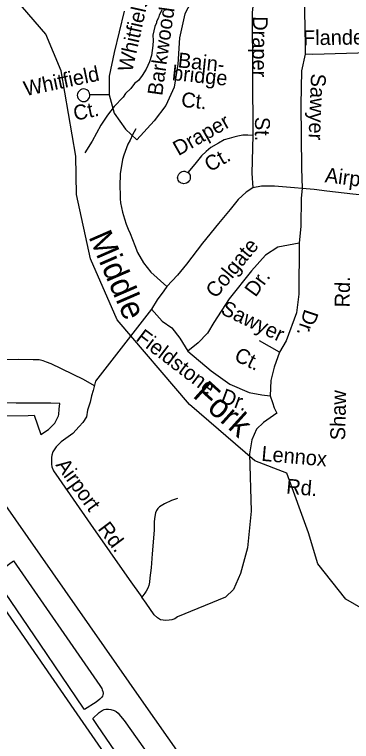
# Model space of a CAD drawing. Extents: x 1547597 to 1699558, y 810033 to 920809.
# Drawn here: x 1639651 to 1641794, y 867878 to 872498 of the extents above; entities that cross this region are included whole.
import ezdxf

# ---------------------------------------------------------------- set-up
doc = ezdxf.new("R2010")
doc.units = 0
for name, color, linetype in [('Exist Aviation Commercial or Municipal Perimeter Paved', 7, 'Continuous'), ('Exist Hydrographic Creek Single Shore', 7, 'Continuous'), ('Exist Hydrographic Misc Water Feature', 7, 'Continuous'), ('Exist Road Non-System Type 51', 7, 'Continuous'), ('Exist Road Non-System Type 51 Label', 7, 'Continuous'), ('Old_Level_32', 7, 'Continuous')]:
    doc.layers.add(name, color=color, linetype=linetype)

msp = doc.modelspace()

# ---------------------------------------------------------------- linework, layer by layer
at = {"layer": 'Exist Aviation Commercial or Municipal Perimeter Paved'}
for points in [[(1637784, 870678.1), (1638007.3, 870545.3), (1638020.1, 870251.3), (1638164.1, 870246.8), (1638166.9, 870442.6), (1638338.4, 870337.9), (1638392.1, 870299.8), (1638431.3, 870272.3), (1638456, 870253.4), (1638479.8, 870233.3), (1638508.2, 870204.1), (1638537.5, 870171.1), (1638563.5, 870137), (1638609.2, 870074.8), (1638671, 870010.5), (1638708.7, 869968.5), (1638746.5, 869926.3), (1638930.7, 869667), (1640028.5, 868080.6), (1640987.3, 866698.1)], [(1639345.1, 869948.6), (1639736.9, 869950.4), (1639775.2, 869951.6), (1639819.1, 869829.7), (1639867, 869861.5), (1639883.5, 869877), (1639894.1, 869888), (1639906.2, 869901.9), (1639914.5, 869913.8), (1639924.9, 869934.8), (1639930.2, 869947.3), (1639933.2, 869957.4), (1639935.6, 869989.4), (1639938.2, 870027.2), (1639882.2, 870028.1), (1639660.3, 870027.6), (1639556.3, 870031.3)], [(1641475.3, 866694.6), (1640457.4, 868141.9), (1639249.8, 869870.1)], [(1640095.7, 868080.4), (1640088.7, 868089.2), (1639814.4, 868496.2), (1639514.1, 868933.4), (1639644.5, 869026.8), (1640193.1, 868234.7), (1640205.1, 868214.7), (1640208.9, 868206.6), (1640212.9, 868196.7), (1640215.5, 868184.5), (1640214.4, 868177.9), (1640213.1, 868174.5), (1640209.9, 868166.2), (1640204.8, 868158.7), (1640193.1, 868146.9), (1640170.7, 868128.9), (1640095.7, 868080.4)], [(1640844.5, 867302.2), (1640705.2, 867212.4), (1640423.4, 867624.5), (1640178.9, 867980.3), (1640149, 868024.1), (1640190.2, 868062.1), (1640208.5, 868075.9), (1640221.6, 868080.9), (1640232.5, 868083.5), (1640248.5, 868082.9), (1640264.4, 868080.8), (1640284.5, 868074.6), (1640297.2, 868068.5), (1640310.8, 868058.9), (1640325.8, 868039.9), (1640347.5, 868011.7), (1640596.1, 867661.8), (1640844.5, 867302.2)]]:
    msp.add_lwpolyline(points, dxfattribs=at)
at = {"layer": 'Exist Hydrographic Creek Single Shore'}
msp.add_lwpolyline([(1642496, 867766.2), (1642510, 868209.1), (1642485, 868226), (1642454.1, 868417), (1642405.1, 868493.5), (1642281, 868594.6), (1641965, 868663.3), (1641758, 868782.4), (1641580.7, 869007.2), (1641520.7, 869205.2), (1641382.9, 869583.2), (1641179.1, 869661.2), (1640764, 870020.5), (1640304, 870558.4), (1640133, 870945.9), (1640046, 871354.8), (1640041, 871597.8), (1639947, 872141.3), (1639850, 872373), (1639660.9, 872593.5), (1639487, 872695.6)], dxfattribs=at)
at = {"layer": 'Exist Hydrographic Misc Water Feature'}
msp.add_lwpolyline([(1640587.9, 872525.4), (1640571.4, 872493.6), (1640567.2, 872477.7), (1640554.8, 872454), (1640554.7, 872446), (1640542.3, 872422.2), (1640531.3, 872366.4), (1640532.8, 872334.3), (1640530.3, 872302.4), (1640521.2, 872238.6), (1640508.6, 872198.8), (1640487.8, 872151.1), (1640463.2, 872111.5), (1640438.7, 872079.9), (1640414.4, 872060.4), (1640389.9, 872028.8), (1640357.4, 871997.3), (1640341, 871973.6), (1640284.1, 871914.6), (1640241.2, 871859.3), (1640200.2, 871796.1), (1640144.6, 871693), (1640098.1, 871619.7)], dxfattribs=at)
at = {"layer": 'Exist Road Non-System Type 51'}
for points in [[(1640897.7, 872723.8), (1640793.4, 872617.2), (1640734, 872503.9), (1640700, 872350.8), (1640688.6, 872183.6), (1640666, 872036.3), (1640612.2, 871920.1), (1640538.6, 871823.7), (1640428.1, 871701.9)], [(1641170, 872586.1), (1641162.1, 872511.5), (1641167.1, 871729.4)], [(1641495.4, 872585.8), (1641495.4, 872519.3), (1641499.8, 872301.6), (1641499.3, 872245.6)], [(1640348.7, 872519.3), (1640283.7, 872257.3), (1640252.5, 872107.1), (1640252.5, 872047.6), (1640252.5, 871988.1)], [(1642338, 872268), (1642263.7, 872265.1), (1641549.3, 872245.2), (1641499.3, 872245.6)], [(1641499.3, 872245.6), (1641475.9, 872140), (1641471.9, 871924.9), (1641475.9, 871522.2), (1641481.6, 871393.1)], [(1640130.4, 871988.8), (1640128.6, 871998.5), (1640124, 872007), (1640120.7, 872012.2), (1640111.2, 872019.6), (1640100.9, 872023.9), (1640091.3, 872025.6), (1640078.3, 872023.5), (1640071.2, 872020.3), (1640063.3, 872014.4), (1640059, 872010.3), (1640055.3, 872004.6), (1640051.3, 871995), (1640049.7, 871985.1), (1640051.6, 871974.4), (1640055.1, 871965.8), (1640061.7, 871957.6), (1640069, 871951.7), (1640080.1, 871946.8), (1640089.7, 871946), (1640099.9, 871946.8), (1640110, 871951.4), (1640117.9, 871957.3), (1640123.7, 871965), (1640127, 871970.5), (1640130, 871980.4), (1640130.4, 871988.8)], [(1640252.5, 871988.1), (1640130.4, 871988.8)], [(1640252.5, 871988.1), (1640283.7, 871871.9), (1640357.3, 871769.9), (1640428.1, 871701.9)], [(1640422, 871772.5), (1640401.6, 871734.7), (1640387.1, 871701), (1640372.5, 871675.3), (1640345.5, 871603.8), (1640337.1, 871577.9), (1640322.1, 871485.4), (1640320.5, 871408.2), (1640321.7, 871352.1), (1640323.4, 871326.1), (1640324.9, 871302), (1640330.5, 871272.1), (1640338.1, 871241.9), (1640349.5, 871199.7), (1640361, 871165.6), (1640374.4, 871135.3), (1640386, 871107.3), (1640416.8, 871029.5), (1640432.5, 870986.5), (1640471.5, 870920), (1640518.4, 870861.4), (1640620, 870770.6)], [(1641167.1, 871729.4), (1641135.6, 871731.5), (1641103.3, 871730.9), (1641071, 871724.4), (1641045, 871718.7), (1641017.1, 871710.9), (1640984.9, 871701.1), (1640948.8, 871681.4), (1640900.4, 871654), (1640870.3, 871628.2), (1640840.1, 871600.6), (1640797.6, 871547), (1640752.9, 871494.8)], [(1641167.1, 871729.4), (1641159.3, 871490.9), (1641167.1, 871396.3)], [(1640752.9, 871494.8), (1640757, 871491.5), (1640762.5, 871485), (1640767.1, 871476.5), (1640768.7, 871465.7), (1640767.7, 871454.3), (1640765.1, 871445.9), (1640760.2, 871439.2), (1640754.8, 871432.3), (1640745.5, 871426.9), (1640736.7, 871424.1), (1640728.6, 871422.7), (1640720.5, 871424.4), (1640711.5, 871426.6), (1640705.6, 871430.1), (1640700.8, 871433.8), (1640696.5, 871439.3), (1640692.1, 871446.8), (1640689.4, 871454.5), (1640688.4, 871461.1), (1640689.1, 871467.3), (1640691.1, 871476.3), (1640695, 871483.2), (1640699.3, 871488.7), (1640702.6, 871492.6), (1640708.7, 871496.3), (1640716.6, 871500.4), (1640724.8, 871502), (1640735, 871502.4), (1640743.6, 871499.6), (1640749.3, 871497.1), (1640752.9, 871494.8)], [(1641167.1, 871396.3), (1641124.1, 871368.9), (1641073.3, 871322), (1641022.5, 871259.4), (1640948.3, 871169.5), (1640846.7, 871044.4), (1640745.1, 870911.4), (1640686.5, 870841), (1640620, 870770.6)], [(1641481.6, 871393.1), (1641431.7, 871397.5), (1641303.9, 871408), (1641260.9, 871408), (1641221.8, 871408), (1641167.1, 871396.3)], [(1641481.6, 871393.1), (1641475.1, 871331.4), (1641471.9, 871152.8), (1641462.1, 871045.7)], [(1642218.3, 871321.7), (1642114.4, 871324.9), (1641802.9, 871357.4), (1641637.4, 871376.9), (1641556.2, 871386.6), (1641481.6, 871393.1)], [(1641462.1, 871045.7), (1641325.6, 871019.2), (1641246.3, 870968.2), (1641158.5, 870869), (1641016.9, 870690.5), (1640917.8, 870540.3), (1640878.2, 870472.3), (1640818.7, 870412.7), (1640753.6, 870358.9)], [(1641462.1, 871045.7), (1641458.7, 870721.6), (1641444.5, 870602.6), (1641379.4, 870424.1), (1641336.9, 870353.2)], [(1640620, 870770.6), (1640600.5, 870743.3), (1640557.5, 870684.6), (1640522.3, 870626)], [(1640522.3, 870626), (1640166.7, 870168.5), (1640151.1, 870109.8), (1640139.4, 870074.6), (1640131.6, 870035.5), (1640124, 870008.9), (1640115.4, 869983.1), (1640108.1, 869941.7), (1640084.7, 869906.5), (1640061.2, 869879.1), (1640022.1, 869836.1), (1639947.6, 869783.6), (1639914.8, 869750.9), (1639893.6, 869718.1), (1639887.8, 869696.9), (1639885.9, 869683.4), (1639885.9, 869662.2), (1639885.9, 869641), (1639887.8, 869623.6), (1639899.4, 869598.5), (1639932.1, 869550.3), (1640134.5, 869258.8), (1640379.2, 868906.7), (1640460.2, 868794.8)], [(1640522.3, 870626), (1640589.3, 870548.8), (1640651.6, 870506.3), (1640702.6, 870441.1), (1640753.6, 870358.9)], [(1641336.9, 870353.2), (1641209.5, 870424.1)], [(1640753.6, 870358.9), (1640900.8, 870234.2), (1641019.8, 870149.2), (1641144.4, 870095.3), (1641223.7, 870081.2), (1641277.5, 870075.7)], [(1641336.9, 870353.2), (1641303, 870256.9), (1641280.3, 870171.9), (1641277.5, 870075.7)], [(1640158.7, 870138.5), (1640089.5, 870177.9), (1639884.5, 870277.8), (1639854.7, 870288), (1639832.6, 870298.2), (1639806.8, 870304.3), (1639768.7, 870304.7), (1639678.7, 870305.5), (1639295, 870301.1), (1639276.9, 870297.3)], [(1641277.5, 870075.7), (1641291.3, 870033.6), (1641303, 869999.5), (1641319.3, 869965.7), (1641235.2, 869906), (1641189, 869862.7), (1641160.2, 869795.3), (1641146, 869706.3), (1641156.2, 869342.2), (1641132.5, 869109.7), (1641088.8, 868946.6), (1641044.6, 868844), (1640992.4, 868794.9), (1640687.6, 868671.4), (1640670.2, 868657.9), (1640650.9, 868652.1), (1640635.5, 868648.3), (1640614.3, 868646.4), (1640597, 868648.3), (1640579.6, 868652.1), (1640560.4, 868663.7), (1640539.2, 868683), (1640487.1, 868756.3), (1640460.2, 868794.8)], [(1640686.8, 869422.5), (1640648.8, 869410.8), (1640604.7, 869389.1), (1640572.5, 869369.5), (1640561.9, 869358.4), (1640554.2, 869345.7), (1640548.1, 869331.8), (1640543.6, 869307.7), (1640539.8, 869275.8), (1640539.3, 869221.9), (1640525.8, 869070.1), (1640519, 868982.2), (1640512.5, 868918.3), (1640509.1, 868890.8), (1640506.1, 868870.4), (1640498.7, 868851.8), (1640489.1, 868833.4), (1640479.4, 868819.9), (1640460.2, 868794.8)]]:
    msp.add_lwpolyline(points, dxfattribs=at)

# ---------------------------------------------------------------- texts
at = {"layer": 'Exist Road Non-System Type 51 Label'}
for s, rotation, p in [('Whitfield', 77.3487, (1640398.5, 872128.2)), ('Barkwood', 81.9557, (1640589.9, 871979.2)), ('Draper', 269.4977, (1641167, 872488.1)), ('Flanders', 0.7513, (1641486.4, 872303.2)), ('Bain-', 354.0684, (1640686.5, 872163.3)), ('Whitfield', 11.8827, (1639720.1, 871979.5)), ('bridge', 354.0684, (1640649.7, 872082.3)), ('Sawyer', 267.7997, (1641537.2, 872124.6)), ('Ct.', 354.0684, (1640707.6, 871912.3)), ('Ct.', 11.8827, (1640035.4, 871822.8)), ('Draper', 29.5516, (1640693, 871597.8)), ('St.', 269.4977, (1641180.9, 871848.3)), ('Ct.', 29.5516, (1640892.7, 871495.1)), ('Airport', 352.644, (1641621.6, 871433.1)), ('Colgate', 50.4404, (1640930.9, 870689.1)), ('Dr.', 53.8454, (1641183.4, 870697.5)), ('Rd.', 88.6945, (1641781.6, 870636.2)), ('Sawyer', 334.3546, (1640956.2, 870599)), ('Dr.', 251.7156, (1641496.9, 870630.8)), ('Fieldstone', 322.6773, (1640416.8, 870430.8)), ('Ct.', 334.3546, (1641041.5, 870302.7)), ('Dr.', 339.6129, (1640955.9, 870035.2)), ('Shaw', 88.6808, (1641753.6, 869791.8)), ('Lennox', 354.954, (1641218.6, 869662.4)), ('Airport', 305.784, (1639909.1, 869635.1)), ('Rd.', 354.954, (1641376.4, 869454.3)), ('Rd.', 306.8367, (1640176.9, 869229.4))]:
    msp.add_text(s, height=95, rotation=rotation, dxfattribs=at).set_placement(p)
at = {"layer": 'Old_Level_32'}
for s, rotation, p in [('Middle', 293.4914, (1640119.4, 871085.8)), ('Fork', 317.9132, (1640778.7, 870071.3))]:
    msp.add_text(s, height=150, rotation=rotation, dxfattribs=at).set_placement(p)

doc.saveas('drawing.dxf')
